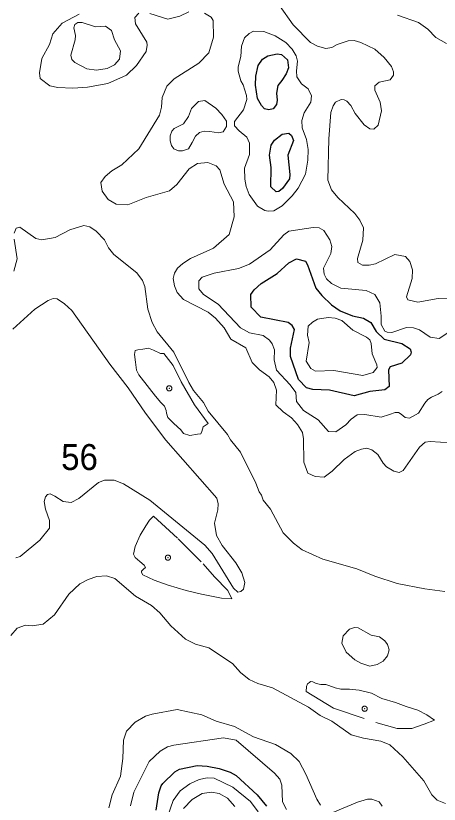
# Model space of a CAD drawing. Extents: x 673.6 to 698.9, y 7012 to 7040.1.
# Drawn here: x 677.727 to 679.033, y 7024.299 to 7026.731 of the extents above; entities that cross this region are included whole.
import ezdxf

# ---------------------------------------------------------------- set-up
doc = ezdxf.new("R2010")
doc.units = 0
doc.header["$LTSCALE"] = 0.032
doc.header["$PDMODE"] = 32
doc.header["$PDSIZE"] = 0.016
doc.linetypes.add('SHORT_DASHED', pattern=[2.7, 1.5, -1.2])
for name, color, linetype, lineweight in [('1', 7, 'Continuous', 25), ('14', 7, 'SHORT_DASHED', 13), ('2', 7, 'Continuous', 13)]:
    doc.layers.add(name, color=color, linetype=linetype, lineweight=lineweight)
doc.layers.add('21', color=7, linetype='Continuous')

msp = doc.modelspace()

# ---------------------------------------------------------------- linework, layer by layer
at = {"layer": '1'}
for points in [[(678.5478, 7026.5316), (678.5358, 7026.5157), (678.5318, 7026.4928), (678.5333, 7026.4711), (678.5313, 7026.4573), (678.521, 7026.4446), (678.508, 7026.4408), (678.4943, 7026.4439), (678.4847, 7026.4542), (678.4728, 7026.4757), (678.4664, 7026.5176), (678.4672, 7026.5445), (678.4745, 7026.578), (678.4878, 7026.5976), (678.5047, 7026.6074), (678.5335, 7026.6139), (678.5465, 7026.6114), (678.5653, 7026.595), (678.568, 7026.5703), (678.5613, 7026.5518)], [(678.5665, 7026.3009), (678.5727, 7026.2419), (678.5712, 7026.2282), (678.5503, 7026.198), (678.5386, 7026.1895), (678.5302, 7026.1885), (678.5137, 7026.2039), (678.5153, 7026.2627), (678.5096, 7026.3009), (678.5151, 7026.3322), (678.5254, 7026.3479), (678.5486, 7026.3659), (678.5691, 7026.3695), (678.5781, 7026.3617), (678.5843, 7026.3462)], [(678.7657, 7025.8057), (678.7996, 7025.798), (678.8222, 7025.785), (678.8385, 7025.7575), (678.8635, 7025.7337), (678.9175, 7025.72), (678.9431, 7025.7043), (678.9466, 7025.6932), (678.9443, 7025.6858), (678.9174, 7025.6601), (678.8821, 7025.6486), (678.8769, 7025.639), (678.8793, 7025.588), (678.8657, 7025.5778), (678.8193, 7025.572), (678.7713, 7025.559), (678.6944, 7025.5761), (678.6438, 7025.5784), (678.6236, 7025.5831), (678.5996, 7025.6093), (678.5745, 7025.6806), (678.5745, 7025.7056), (678.5866, 7025.7635), (678.5795, 7025.7763), (678.5678, 7025.7851), (678.4826, 7025.8016), (678.4528, 7025.8321), (678.4526, 7025.8717), (678.4625, 7025.8857), (678.4845, 7025.9053), (678.5333, 7025.9366), (678.5696, 7025.9689), (678.5926, 7025.9811), (678.6203, 7025.9746), (678.6272, 7025.9628), (678.6528, 7025.8906), (678.6708, 7025.8686), (678.701, 7025.8399), (678.7281, 7025.8208)]]:
    msp.add_lwpolyline(points, close=True, dxfattribs=at)
msp.add_lwpolyline([(678.1604, 7024.2806), (678.1685, 7024.3342), (678.1756, 7024.3558), (678.1811, 7024.3635), (678.2174, 7024.3988), (678.2318, 7024.407), (678.2872, 7024.4184), (678.3181, 7024.4166), (678.3551, 7024.4091), (678.3884, 7024.398), (678.4071, 7024.3877), (678.4717, 7024.3279), (678.5005, 7024.2934)], dxfattribs=at)
at = {"layer": '14'}
for points in [[(678.321, 7025.4735), (678.305, 7025.4635), (678.301, 7025.4485), (678.298, 7025.4414), (678.288, 7025.4404), (678.2639, 7025.4364), (678.2448, 7025.4424), (678.2367, 7025.4545), (678.2146, 7025.4736), (678.1966, 7025.4916), (678.1925, 7025.5057), (678.1915, 7025.5137), (678.1865, 7025.5268), (678.1745, 7025.5379), (678.1584, 7025.5579), (678.1393, 7025.582), (678.1072, 7025.6232), (678.1001, 7025.6383), (678.0971, 7025.6624), (678.0931, 7025.6865), (678.0961, 7025.6986), (678.1042, 7025.7006), (678.1192, 7025.7026), (678.1363, 7025.7056), (678.1524, 7025.6996), (678.1735, 7025.6895), (678.1844, 7025.6899), (678.2131, 7025.6521), (678.2371, 7025.6017), (678.2783, 7025.5308)], [(678.3937, 7024.9323), (678.3623, 7024.9352), (678.3, 7024.9473), (678.2528, 7024.9583), (678.1976, 7024.9744), (678.1544, 7024.9905), (678.1192, 7025.0065), (678.1152, 7025.0136), (678.1152, 7025.0176), (678.1162, 7025.0196), (678.1212, 7025.0246), (678.1273, 7025.0296), (678.1232, 7025.0367), (678.1102, 7025.0477), (678.0961, 7025.0598), (678.0901, 7025.0708), (678.0961, 7025.0939), (678.1112, 7025.1291), (678.1283, 7025.1582), (678.1403, 7025.1753), (678.1518, 7025.1875), (678.2283, 7025.1176), (678.3048, 7025.0411), (678.3405, 7025.0002), (678.3813, 7024.958)], [(679.0189, 7024.559), (678.995, 7024.5746), (678.9669, 7024.5897), (678.9308, 7024.6008), (678.8986, 7024.6128), (678.8564, 7024.6249), (678.8243, 7024.6419), (678.7861, 7024.651), (678.756, 7024.654), (678.7299, 7024.654), (678.7128, 7024.658), (678.6927, 7024.665), (678.6837, 7024.6681), (678.6676, 7024.6681), (678.6536, 7024.6711), (678.6435, 7024.6771), (678.6365, 7024.6781), (678.6335, 7024.6751), (678.6274, 7024.6701), (678.6244, 7024.662), (678.6227, 7024.6472), (678.7075, 7024.5956), (678.838, 7024.551), (678.9033, 7024.5326), (678.9491, 7024.5326), (678.9868, 7024.5464)]]:
    msp.add_lwpolyline(points, close=True, dxfattribs=at)
for p in [(678.2006, 7025.582), (678.1966, 7025.0598), (678.8032, 7024.5937)]:
    msp.add_point(p, dxfattribs=at)
at = {"layer": '2'}
for points in [[(678.5825, 7026.7028), (678.5405, 7026.7626)], [(677.9233, 7026.7363), (677.871, 7026.7085), (677.8417, 7026.6759), (677.8319, 7026.6427), (677.8076, 7026.5989), (677.8007, 7026.5549), (677.8028, 7026.538), (677.832, 7026.5155), (677.8576, 7026.5097), (677.9034, 7026.5081), (677.9486, 7026.5114), (678.0118, 7026.5218), (678.0684, 7026.5477), (678.1001, 7026.5777), (678.1291, 7026.6207), (678.1331, 7026.64), (678.1311, 7026.6496), (678.0965, 7026.7059), (678.0946, 7026.7263), (678.1069, 7026.7388)], [(678.3093, 7026.7392), (678.3303, 7026.7265), (678.3361, 7026.7161), (678.3369, 7026.6647), (678.3226, 7026.6167), (678.2924, 7026.5854), (678.2156, 7026.5364), (678.1934, 7026.5141), (678.1792, 7026.479), (678.1766, 7026.4491), (678.1707, 7026.4248), (678.1071, 7026.3209), (678.0549, 7026.2718), (678.0235, 7026.2524), (678.0028, 7026.2355), (677.9898, 7026.217), (677.9935, 7026.1901), (678.0121, 7026.1641), (678.0374, 7026.1498), (678.0729, 7026.1481), (678.1291, 7026.1711), (678.2011, 7026.1915), (678.2241, 7026.2111), (678.2619, 7026.2587), (678.2878, 7026.2759), (678.3197, 7026.2787), (678.3454, 7026.2679), (678.3565, 7026.2556), (678.3696, 7026.2121), (678.3986, 7026.1571), (678.401, 7026.1108), (678.3854, 7026.057), (678.3367, 7026.0146), (678.2665, 7025.9826), (678.2428, 7025.9675), (678.2265, 7025.9522), (678.2164, 7025.9376), (678.213, 7025.9209), (678.217, 7025.8978), (678.2254, 7025.8771)], [(678.1406, 7026.7381), (678.196, 7026.7209), (678.2332, 7026.7295), (678.261, 7026.743)], [(678.9049, 7026.7333), (678.9696, 7026.7106), (678.9979, 7026.6894), (679.0227, 7026.6639), (679.0557, 7026.6454)], [(678.7185, 7026.6425), (678.7017, 7026.6332), (678.6836, 7026.6307), (678.6577, 7026.6374), (678.636, 7026.6492), (678.5825, 7026.7028)], [(679.0738, 7025.8605), (679.0294, 7025.8588), (678.9676, 7025.8474), (678.9362, 7025.855), (678.932, 7025.8641), (678.95, 7025.9206), (678.9508, 7025.9472), (678.9426, 7025.9731), (678.9287, 7025.9885), (678.8961, 7025.9944), (678.837, 7025.9665), (678.8174, 7025.9623), (678.7964, 7025.9623), (678.7824, 7025.9702), (678.7816, 7025.9829), (678.7978, 7026.0385), (678.7994, 7026.0768), (678.7883, 7026.101), (678.7731, 7026.1213), (678.7205, 7026.1704), (678.701, 7026.1938), (678.6895, 7026.224), (678.6929, 7026.3518), (678.6994, 7026.4332), (678.706, 7026.4536), (678.7133, 7026.4647), (678.731, 7026.4727), (678.7405, 7026.4723), (678.7485, 7026.4677), (678.7608, 7026.4543), (678.7738, 7026.4294), (678.8016, 7026.3951), (678.8188, 7026.3819), (678.8313, 7026.3814), (678.8452, 7026.3934), (678.8555, 7026.4382), (678.8513, 7026.4648), (678.8344, 7026.5013), (678.8351, 7026.5151), (678.8483, 7026.5265), (678.8817, 7026.5338), (678.8921, 7026.5477), (678.8924, 7026.5579), (678.8857, 7026.5749), (678.8635, 7026.6028), (678.8344, 7026.6278), (678.7917, 7026.6492), (678.771, 7026.6552), (678.752, 7026.6543), (678.7185, 7026.6425)], [(678.1008, 7025.938), (678.0303, 7025.9947), (678.0134, 7026.0152), (678.0007, 7026.0397), (677.9757, 7026.0665), (677.9561, 7026.0805), (677.9369, 7026.0841), (677.8941, 7026.0708), (677.8491, 7026.0476), (677.8083, 7026.0405), (677.789, 7026.0446), (677.7395, 7026.0796), (677.7282, 7026.0764), (677.7224, 7026.0606)], [(679.0425, 7025.5725), (679.03, 7025.5641), (679.0097, 7025.5551), (678.9985, 7025.5476), (678.9887, 7025.5363), (678.9691, 7025.5049), (678.941, 7025.49), (678.9283, 7025.4922), (678.916, 7025.5026), (678.9078, 7025.5079), (678.8973, 7025.5079), (678.88, 7025.5011), (678.8542, 7025.4932), (678.8036, 7025.5014), (678.7806, 7025.4998), (678.7614, 7025.487), (678.7451, 7025.4691), (678.714, 7025.448), (678.6918, 7025.449), (678.6596, 7025.4852), (678.6149, 7025.5139), (678.5926, 7025.5413), (678.5908, 7025.5695), (678.5738, 7025.5924), (678.5317, 7025.6382), (678.5242, 7025.6703), (678.5249, 7025.7004), (678.5178, 7025.7196), (678.5093, 7025.7308), (678.4901, 7025.7452), (678.4479, 7025.7529), (678.4199, 7025.7681), (678.3512, 7025.8413), (678.3058, 7025.8718), (678.2919, 7025.8889), (678.2919, 7025.9136), (678.302, 7025.9246), (678.3395, 7025.9377), (678.4147, 7025.9516), (678.4484, 7025.9647), (678.5118, 7026.009), (678.5537, 7026.055), (678.5699, 7026.0668), (678.6443, 7026.0783), (678.6629, 7026.0766), (678.6772, 7026.0684), (678.6961, 7026.0404), (678.7018, 7026.0192), (678.6985, 7025.9977), (678.6764, 7025.953), (678.6781, 7025.934), (678.6857, 7025.9194), (678.7008, 7025.9052), (678.7298, 7025.8908), (678.8075, 7025.8836), (678.8347, 7025.8713), (678.8497, 7025.8461), (678.8546, 7025.8046), (678.8539, 7025.7784), (678.8654, 7025.7588), (678.8722, 7025.7554), (678.8873, 7025.7546), (678.9324, 7025.77), (678.9534, 7025.7685), (678.9721, 7025.7626), (679.0055, 7025.7394), (679.0328, 7025.7355), (679.0722, 7025.7616)], [(677.7224, 7026.0426), (677.7313, 7025.981), (677.7212, 7025.9432)], [(678.1634, 7025.7562), (678.1476, 7025.7853), (678.1344, 7025.8257), (678.1257, 7025.8958), (678.1186, 7025.9144), (678.1008, 7025.938)], [(677.7274, 7025.0594), (677.7409, 7025.0633), (677.8017, 7025.1133), (677.8314, 7025.1507), (677.8316, 7025.1748), (677.8191, 7025.2095), (677.8153, 7025.233), (677.8188, 7025.2477), (677.8249, 7025.2547), (677.8338, 7025.2567), (677.8481, 7025.2499), (677.874, 7025.2326), (677.8978, 7025.2303), (677.9219, 7025.2418), (677.9822, 7025.2916), (678.0009, 7025.2992), (678.0305, 7025.2984), (678.06, 7025.2877), (678.1409, 7025.2374), (678.3102, 7025.0985), (678.3331, 7025.0728), (678.3989, 7024.9659), (678.4118, 7024.9536), (678.4218, 7024.9552), (678.4292, 7024.9628), (678.4339, 7024.983), (678.424, 7025.0133), (678.4056, 7025.0434), (678.3638, 7025.097), (678.3464, 7025.1284), (678.3403, 7025.1661), (678.3503, 7025.2073), (678.3517, 7025.2253), (678.3469, 7025.243), (678.1898, 7025.4222), (678.1272, 7025.505), (678.0738, 7025.5839), (678.0178, 7025.6561), (677.9008, 7025.8216), (677.878, 7025.8429), (677.855, 7025.858), (677.8428, 7025.8589), (677.8274, 7025.8525), (677.7867, 7025.8263), (677.7188, 7025.7648)], [(678.2254, 7025.8771), (678.2447, 7025.8558), (678.3203, 7025.8174), (678.3435, 7025.7989), (678.3698, 7025.7684), (678.3904, 7025.7338)], [(679.0505, 7024.9558), (678.9883, 7024.9632), (678.9039, 7024.9801), (678.8348, 7025.0023), (678.779, 7025.0253), (678.6738, 7025.0549), (678.6104, 7025.0843), (678.5834, 7025.1044), (678.5522, 7025.1368), (678.5132, 7025.2095), (678.4899, 7025.2371), (678.4856, 7025.2521), (678.4777, 7025.2632), (678.4678, 7025.2891), (678.42, 7025.3847), (678.3894, 7025.4228), (678.3803, 7025.4391), (678.3212, 7025.5115), (678.3064, 7025.5378), (678.2759, 7025.5753), (678.2607, 7025.5997), (678.2149, 7025.6931), (678.1634, 7025.7562)], [(678.3904, 7025.7338), (678.4368, 7025.7071), (678.4563, 7025.6616), (678.4792, 7025.6394), (678.5085, 7025.6175), (678.5233, 7025.6003), (678.5309, 7025.576), (678.5295, 7025.5312), (678.552, 7025.5097), (678.5777, 7025.4915), (678.5965, 7025.4709), (678.6112, 7025.4458), (678.6147, 7025.4258), (678.6156, 7025.3546), (678.628, 7025.3199), (678.6508, 7025.3098), (678.6779, 7025.3083), (678.7032, 7025.326), (678.7404, 7025.3625), (678.774, 7025.3874), (678.793, 7025.3947), (678.8095, 7025.3977), (678.8253, 7025.3924), (678.8437, 7025.3784), (678.8599, 7025.3517), (678.8708, 7025.3399), (678.8936, 7025.3262), (678.9094, 7025.3223), (678.922, 7025.329), (678.9723, 7025.4002), (678.9894, 7025.4158), (679.0055, 7025.4183), (679.0686, 7025.4135)], [(677.7124, 7024.8197), (677.7316, 7024.8426), (677.7573, 7024.8513), (677.778, 7024.8498), (677.8122, 7024.855), (677.8468, 7024.8831), (677.891, 7024.947), (677.925, 7024.9785), (677.951, 7024.9924), (677.9776, 7025.0016), (678.0076, 7025.0038), (678.0334, 7024.9955), (678.0962, 7024.941), (678.1458, 7024.912), (678.1713, 7024.8897), (678.2058, 7024.8494), (678.2513, 7024.8083), (678.2821, 7024.7928), (678.323, 7024.7815), (678.3956, 7024.7336), (678.4208, 7024.7059), (678.4476, 7024.6839), (678.4737, 7024.6718), (678.5189, 7024.6581), (678.6302, 7024.5991), (678.6662, 7024.573), (678.7023, 7024.5557), (678.7618, 7024.5137), (678.7993, 7024.503), (678.8533, 7024.4941), (678.8807, 7024.482), (678.9212, 7024.4454), (678.9853, 7024.3714), (679.0102, 7024.3282), (679.0265, 7024.312), (679.0521, 7024.3018)], [(678.6674, 7024.2968), (678.6558, 7024.3148), (678.6221, 7024.392), (678.6016, 7024.4312), (678.5755, 7024.4557), (678.5284, 7024.4832), (678.4608, 7024.5072), (678.402, 7024.5394), (678.3453, 7024.555), (678.3013, 7024.5753), (678.2252, 7024.5909), (678.1475, 7024.577), (678.1277, 7024.5705), (678.0951, 7024.5519), (678.069, 7024.5246), (678.0592, 7024.4969), (678.0576, 7024.4401), (678.0502, 7024.3855), (678.0251, 7024.3285), (678.0149, 7024.2876)], [(678.5625, 7024.2825), (678.55, 7024.3061), (678.5482, 7024.3584), (678.5414, 7024.3766), (678.5252, 7024.395), (678.4074, 7024.4965), (678.3683, 7024.5038), (678.2149, 7024.4816), (678.1949, 7024.4758), (678.1729, 7024.4626), (678.1389, 7024.4308), (678.0913, 7024.336), (678.0815, 7024.2938)], [(678.4746, 7024.276), (678.4515, 7024.308), (678.3966, 7024.3519), (678.3387, 7024.3797), (678.3178, 7024.3805), (678.2934, 7024.3758), (678.2638, 7024.3624), (678.234, 7024.3408), (678.2123, 7024.3106), (678.1953, 7024.2606)], [(678.2445, 7024.2861), (678.2713, 7024.3139), (678.3024, 7024.3321), (678.331, 7024.3362), (678.3546, 7024.3327), (678.3808, 7024.3178), (678.4026, 7024.2918)], [(678.8571, 7024.2934), (678.848, 7024.3065), (678.8257, 7024.3144), (678.8121, 7024.3146), (678.7812, 7024.3056), (678.705, 7024.274)]]:
    msp.add_lwpolyline(points, dxfattribs=at)
for points in [[(677.9105, 7026.6571), (677.9113, 7026.67), (677.9065, 7026.6937), (677.9092, 7026.7046), (677.9189, 7026.7106), (677.9323, 7026.7101), (677.9729, 7026.6971), (678.0043, 7026.6993), (678.0231, 7026.686), (678.0323, 7026.6565), (678.05, 7026.6229), (678.0477, 7026.597), (678.0314, 7026.5797), (678.0088, 7026.568), (677.9759, 7026.5632), (677.9464, 7026.567), (677.9092, 7026.5873), (677.9, 7026.596), (677.8975, 7026.6099)], [(678.4396, 7026.4729), (678.4387, 7026.485), (678.4285, 7026.518), (678.4215, 7026.5309), (678.4136, 7026.5607), (678.4135, 7026.5737), (678.4216, 7026.6058), (678.4234, 7026.6376), (678.4327, 7026.6631), (678.4474, 7026.6769), (678.4601, 7026.6839), (678.492, 7026.6823), (678.5268, 7026.6691), (678.5597, 7026.6485), (678.5792, 7026.6283), (678.5917, 7026.608), (678.5958, 7026.591), (678.5926, 7026.5614), (678.5943, 7026.5426), (678.6082, 7026.5212), (678.6295, 7026.5062), (678.6393, 7026.4843), (678.6369, 7026.4645), (678.6164, 7026.4316), (678.6091, 7026.4086), (678.6106, 7026.3857), (678.6242, 7026.3494), (678.6287, 7026.319), (678.6279, 7026.286), (678.6204, 7026.2423), (678.5985, 7026.1998), (678.5796, 7026.1753), (678.5488, 7026.1445), (678.5236, 7026.13), (678.5058, 7026.1285), (678.4956, 7026.1309), (678.4732, 7026.1442), (678.4474, 7026.1798), (678.438, 7026.2048), (678.434, 7026.2271), (678.4331, 7026.2615), (678.4479, 7026.3034), (678.4479, 7026.3383), (678.4402, 7026.3572), (678.416, 7026.3763), (678.402, 7026.3918), (678.4021, 7026.405), (678.4295, 7026.4413)], [(678.3443, 7026.4465), (678.3107, 7026.4693), (678.2911, 7026.4665), (678.2688, 7026.4454), (678.2605, 7026.4201), (678.2445, 7026.3976), (678.2161, 7026.3837), (678.2085, 7026.3751), (678.2036, 7026.3613), (678.2031, 7026.3449), (678.2073, 7026.3313), (678.2152, 7026.3209), (678.2289, 7026.315), (678.2412, 7026.315), (678.2599, 7026.3209), (678.2711, 7026.3403), (678.2821, 7026.3599), (678.2935, 7026.3715), (678.3086, 7026.3748), (678.326, 7026.3742), (678.3526, 7026.37), (678.3673, 7026.3733), (678.3769, 7026.3898), (678.3772, 7026.4058), (678.3633, 7026.4266)], [(678.632, 7025.7232), (678.6271, 7025.7463), (678.6292, 7025.7738), (678.6427, 7025.7865), (678.6575, 7025.7949), (678.6911, 7025.8005), (678.7122, 7025.7981), (678.7329, 7025.791), (678.7664, 7025.7613), (678.8092, 7025.7399), (678.8188, 7025.732), (678.8234, 7025.72), (678.8259, 7025.6888), (678.8412, 7025.6549), (678.8415, 7025.6464), (678.8296, 7025.6311), (678.798, 7025.6214), (678.7085, 7025.637), (678.6515, 7025.6346), (678.6373, 7025.6432), (678.623, 7025.6661)], [(678.7732, 7024.7447), (678.746, 7024.7682), (678.7324, 7024.796), (678.7374, 7024.8187), (678.7561, 7024.8389), (678.7714, 7024.8439), (678.7837, 7024.8431), (678.8231, 7024.8202), (678.8489, 7024.8152), (678.8657, 7024.8034), (678.874, 7024.7917), (678.8784, 7024.7759), (678.8733, 7024.7565), (678.8599, 7024.7408), (678.8419, 7024.7305), (678.8191, 7024.725), (678.7911, 7024.734)]]:
    msp.add_lwpolyline(points, close=True, dxfattribs=at)

# ---------------------------------------------------------------- texts
at = {"layer": '21', "width": 0.95}
msp.add_text('56', height=0.08, dxfattribs=at).set_placement((677.8675, 7025.3301))

doc.saveas('drawing.dxf')
